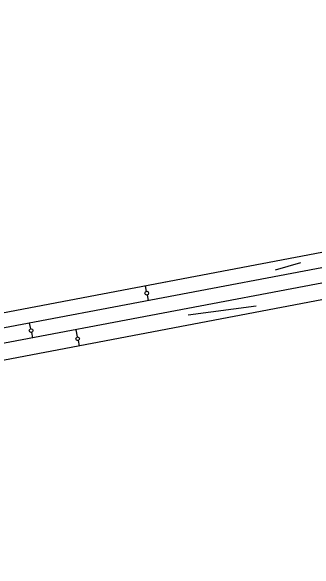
# Model space of a CAD drawing. Extents: x 6540402 to 6566579, y 5525343 to 5532423.
# Drawn here: x 6560503.8 to 6560585.9, y 5529196.3 to 5529347.1 of the extents above; entities that cross this region are included whole.
import ezdxf

# ---------------------------------------------------------------- set-up
doc = ezdxf.new("R2010")
doc.units = 0
doc.layers.add('TOR_PS_OPIS_T-ukresy', color=7, linetype='Continuous')
doc.layers.add('TOR_PS_T-tory projektowane', color=7, linetype='Continuous')

msp = doc.modelspace()

# ---------------------------------------------------------------- linework, layer by layer
at = {"layer": 'TOR_PS_OPIS_T-ukresy'}
for p, q in [((6560540.35, 5529271.45), (6560540.07, 5529272.92)), ((6560540.54, 5529270.47), (6560540.85, 5529268.95)), ((6560509.05, 5529261.34), (6560508.75, 5529262.86)), ((6560521.68, 5529259.15), (6560521.38, 5529261.03)), ((6560509.25, 5529260.36), (6560509.53, 5529258.89)), ((6560521.85, 5529258.17), (6560522.13, 5529256.7))]:
    msp.add_line(p, q, dxfattribs=at)
for centre in [(6560540.44, 5529270.96), (6560509.15, 5529260.85), (6560521.75, 5529258.66)]:
    msp.add_circle(centre, 0.5, dxfattribs=at)
at = {"layer": 'TOR_PS_T-tory projektowane'}
for p, q in [((6565849.6, 5530271.11), (6560351.86, 5529229)), ((6563822.31, 5529890.96), (6560454.46, 5529252.57)), ((6562347.76, 5529615.57), (6560501.45, 5529265.6)), ((6560683, 5529287.19), (6560203.31, 5529196.26)), ((6560683, 5529287.19), (6560223.27, 5529200.05)), ((6560582.01, 5529279.11), (6560575.1, 5529277.2)), ((6560551.59, 5529265.08), (6560569.98, 5529267.55))]:
    msp.add_line(p, q, dxfattribs=at)

doc.saveas('drawing.dxf')
